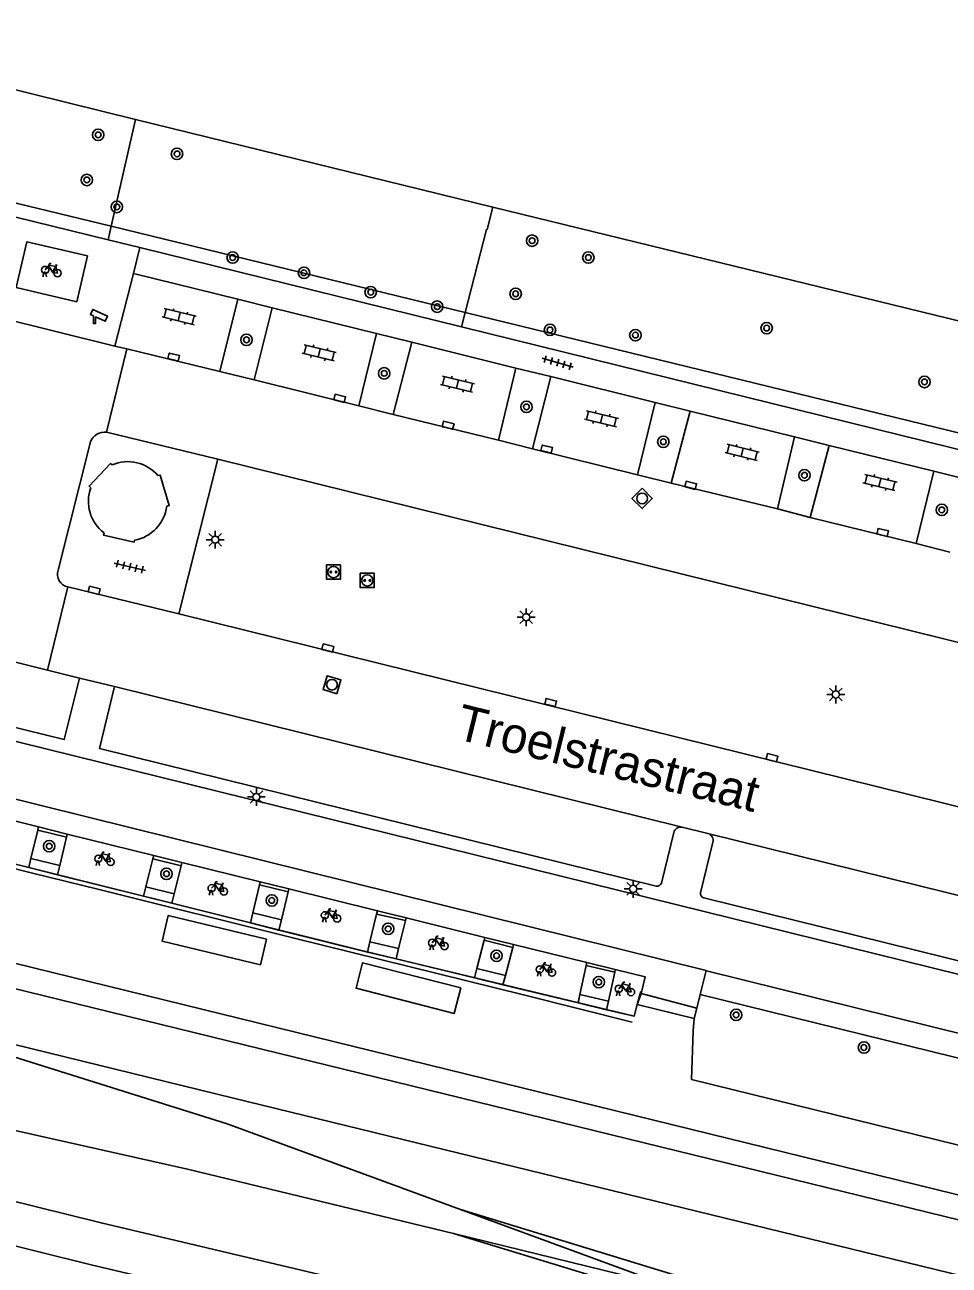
# Model space of a CAD drawing. Extents: x 131000 to 133014, y 396499 to 399001.
# Drawn here: x 131787.3 to 131851.9, y 397362.6 to 397449.2 of the extents above; entities that cross this region are included whole.
import ezdxf

# ---------------------------------------------------------------- set-up
doc = ezdxf.new("R2010")
doc.units = 0
for name, color, linetype in [('gg-afsc-hekwerk', 7, 'Continuous'), ('gg-afsc-muur', 7, 'Continuous'), ('gg-anno-openbare ruimte label', 7, 'Continuous'), ('gg-aspt-spoorlijn', 7, 'Continuous'), ('gg-bbg-overig bouwwerk', 7, 'Continuous'), ('gg-knt-BGT kruinlijn', 7, 'Continuous'), ('gg-knt-bronhoudergrens', 7, 'Continuous'), ('gg-knt-trap', 7, 'Continuous'), ('gg-knt-verharding', 7, 'Continuous'), ('gg-knt-verharding nz', 7, 'Continuous'), ('gg-kntw-beschoeiing', 7, 'Continuous'), ('gg-kwrk-keermuur', 7, 'Continuous'), ('gt-grn-groengrens', 7, 'Continuous'), ('gt-grn-weggrens', 7, 'Continuous'), ('gt-symb-boom', 7, 'Continuous'), ('gt-symb-camera', 7, 'Continuous'), ('gt-symb-fietsenrek', 7, 'Continuous'), ('gt-symb-klinker verharding', 7, 'Continuous'), ('gt-symb-kolk', 7, 'Continuous'), ('gt-symb-laadpunt elektrisch vervoer', 7, 'Continuous'), ('gt-symb-lichtmast', 7, 'Continuous'), ('gt-symb-rioolschacht', 7, 'Continuous'), ('gt-symb-tegel verharding', 7, 'Continuous'), ('gx-grn-IMGEO niveau 01', 7, 'Continuous'), ('gx-grn-maaiveld', 7, 'Continuous')]:
    doc.layers.add(name, color=color, linetype=linetype)

# ---------------------------------------------------------------- blocks, each defined once
blk = doc.blocks.new('gt0-BOOM')
at = {"layer": 'gt-symb-boom'}
for radius in [0.4, 0.2]:
    blk.add_circle((0, 0), radius, dxfattribs=at)
blk = doc.blocks.new('gt0-FREK')
at = {"layer": 'gt-symb-fietsenrek'}
for p, q in [((0.259, 0.762), (0.294, 0.823)), ((0.54, 0.335), (0.259, 0.762)), ((0.294, 0.823), (0.767, 0.714)), ((0.767, 0.714), (0.54, 0.335)), ((0.757, 0.841), (0.866, 0.816)), ((0.767, 0.714), (0.84, 0.822)), ((0.895, 0.252), (0.767, 0.714))]:
    blk.add_line(p, q, dxfattribs=at)
for points in [[(0.294, 0.823), (0.36, 0.937), (0.452, 0.935)], [(-0.124, 0), (-0.047, 0.312), (0.053, 0.312), (0.12, 0)], [(0.036, 0.476), (0.228, 0.708), (0.259, 0.762)], [(0.54, 0.335), (0.555, 0.305), (0.895, 0.252)]]:
    blk.add_lwpolyline(points, dxfattribs=at)
for centre in [(0.036, 0.476), (0.895, 0.252)]:
    blk.add_circle(centre, 0.252, dxfattribs=at)
blk = doc.blocks.new('gt0-CAMERA')
at = {"layer": 'gt-symb-camera'}
for points in [[(0.067, 0.484), (0.753, 0.164), (0.916, 0.514), (-0.121, 0.999), (-0.284, 0.648), (-0.067, 0.547)], [(0.067, 0.484), (0.067, 0), (-0.067, 0), (-0.067, 0.547)]]:
    blk.add_lwpolyline(points, dxfattribs=at)
blk = doc.blocks.new('gt0-KL1')
at = {"layer": 'gt-symb-klinker verharding'}
for p, q in [((-1.15, 0.3), (1.15, 0.3)), ((-1, -0.3), (-1, 0.3)), ((-0.5, 0.3), (-0.5, 0.45)), ((0, -0.3), (0, 0.3)), ((0.5, 0.3), (0.5, 0.45)), ((1, -0.3), (1, 0.3)), ((-1.15, -0.3), (1.15, -0.3)), ((-0.5, -0.45), (-0.5, -0.3)), ((0.5, -0.45), (0.5, -0.3))]:
    blk.add_line(p, q, dxfattribs=at)
blk = doc.blocks.new('gt0-KOLK')
at = {"layer": 'gt-symb-kolk'}
blk.add_lwpolyline([(0, 0), (0.375, 0), (0.375, 0.4), (-0.375, 0.4), (-0.375, 0), (0, 0)], dxfattribs=at)
blk = doc.blocks.new('gt0-TEG1')
at = {"layer": 'gt-symb-tegel verharding'}
for p, q in [((-1.125, 0), (1.125, 0)), ((-0.9, -0.25), (-0.9, 0.25)), ((-0.45, -0.25), (-0.45, 0.25)), ((0, -0.25), (0, 0.25)), ((0.45, -0.25), (0.45, 0.25)), ((0.9, -0.25), (0.9, 0.25))]:
    blk.add_line(p, q, dxfattribs=at)
blk = doc.blocks.new('gt0-LEV')
at = {"layer": 'gt-symb-laadpunt elektrisch vervoer'}
blk.add_lwpolyline([(-0.486, 0.501), (0.486, 0.501), (0.486, -0.499), (-0.486, -0.499)], close=True, dxfattribs=at)
for centre, radius in [((0, 0), 0.393), ((-0.186, 0), 0.0566), ((0.186, 0), 0.0566)]:
    blk.add_circle(centre, radius, dxfattribs=at)
blk = doc.blocks.new('gt0-LMAST')
at = {"layer": 'gt-symb-lichtmast'}
for p, q in [((-0.182, 0.173), (-0.447, 0.438)), ((-0.005, 0.246), (-0.005, 0.621)), ((0.172, 0.173), (0.437, 0.438)), ((-0.255, -0.004), (-0.63, -0.004)), ((-0.182, -0.181), (-0.447, -0.446)), ((-0.005, -0.254), (-0.005, -0.629)), ((0.437, -0.446), (0.172, -0.181)), ((0.245, -0.004), (0.62, -0.004))]:
    blk.add_line(p, q, dxfattribs=at)
blk.add_circle((-0.005, -0.004), 0.25, dxfattribs=at)
blk = doc.blocks.new('gt0-RS')
at = {"layer": 'gt-symb-rioolschacht'}
blk.add_lwpolyline([(-0.5, -0.5), (0.5, -0.5), (0.5, 0.5), (-0.5, 0.5)], close=True, dxfattribs=at)
blk.add_circle((0, 0), 0.375, dxfattribs=at)

msp = doc.modelspace()

# ---------------------------------------------------------------- linework, layer by layer
at = {"layer": 'gg-afsc-hekwerk'}
msp.add_lwpolyline([(131781.027, 397391.698), (131787.849, 397389.992), (131792.493, 397388.832), (131806.112, 397385.437), (131822.134, 397381.485), (131829.711, 397379.565)], dxfattribs=at)
at = {"layer": 'gg-afsc-muur'}
msp.add_lwpolyline([(131781.658, 397393.695), (131781.357, 397392.495), (131781.223, 397391.96), (131810.631, 397384.618), (131829.857, 397379.985), (131830.077, 397380.813), (131830.317, 397381.714)], dxfattribs=at)
at = {"layer": 'gg-aspt-spoorlijn'}
for p, q in [((131774.105, 397381.07), (131801.436, 397372.467)), ((131774.105, 397381.07), (131801.874, 397374.268)), ((131801.436, 397372.467), (131817.741, 397366.488)), ((131817.741, 397366.488), (131847.443, 397357.421)), ((131817.741, 397366.488), (131832.442, 397361.095)), ((131817.252, 397364.815), (131832.442, 397361.095)), ((131817.252, 397364.815), (131847.003, 397355.753))]:
    msp.add_line(p, q, dxfattribs=at)
for points in [[(131730.419, 397395.679), (131868.942, 397361.737), (131903.166, 397353.165), (132046.719, 397318.202), (132097.768, 397305.577)], [(131733.135, 397384.528), (131744.941, 397381.656), (131764.841, 397376.893), (131798.667, 397369.303), (131817.252, 397364.815)], [(131801.874, 397374.268), (132045.132, 397314.891), (132097.328, 397301.975)], [(131762.896, 397372.918), (131792.642, 397365.556), (131855.301, 397350.733)]]:
    msp.add_lwpolyline(points, dxfattribs=at)
at = {"layer": 'gg-bbg-overig bouwwerk'}
for points in [[(131786.704, 397430.89), (131790.937, 397429.893), (131791.689, 397433.087), (131787.456, 397434.084), (131786.704, 397430.89)], [(131793.409, 397418.495), (131793.298, 397418.594), (131791.804, 397417.012), (131791.919, 397416.903)], [(131796.603, 397417.748), (131796.757, 397417.781), (131797.392, 397415.668), (131797.222, 397415.617)], [(131794.979, 397413.229), (131794.949, 397413.102), (131792.795, 397413.596), (131792.845, 397413.752)]]:
    msp.add_lwpolyline(points, dxfattribs=at)
for centre, radius, start, end in [((131794.505, 397415.978), 2.745, 40.14733, 113.52565), ((131794.52, 397415.956), 2.768, 159.98952, 232.76396), ((131794.446, 397415.977), 2.799, 280.96995, 352.61683)]:
    msp.add_arc(centre, radius, start, end, dxfattribs=at)
at = {"layer": 'gg-knt-BGT kruinlijn'}
for p, q in [((131793.351, 397435.159), (131762.43, 397442.7)), ((131818.049, 397429.136), (131793.351, 397435.159)), ((131863.33, 397418.094), (131818.049, 397429.136))]:
    msp.add_line(p, q, dxfattribs=at)
at = {"layer": 'gg-knt-bronhoudergrens'}
for p, q in [((131787.591, 397390.37), (131789.592, 397389.871)), ((131789.592, 397389.871), (131795.608, 397388.369)), ((131795.608, 397388.369), (131797.579, 397387.877)), ((131797.579, 397387.877), (131803.069, 397386.506)), ((131803.069, 397386.506), (131805.055, 397386.01)), ((131805.055, 397386.01), (131811.24, 397384.471)), ((131811.24, 397384.471), (131813.235, 397383.99)), ((131813.235, 397383.99), (131818.701, 397382.673)), ((131818.701, 397382.673), (131820.699, 397382.192)), ((131820.699, 397382.192), (131825.94, 397380.929)), ((131825.94, 397380.929), (131827.937, 397380.448))]:
    msp.add_line(p, q, dxfattribs=at)
msp.add_lwpolyline([(131787.591, 397390.37), (131781.223, 397391.96), (131781.357, 397392.495), (131781.131, 397392.548)], dxfattribs=at)
at = {"layer": 'gg-knt-trap'}
for p, q in [((131830.077, 397380.813), (131830.338, 397381.567)), ((131830.338, 397381.567), (131834.23, 397380.556))]:
    msp.add_line(p, q, dxfattribs=at)
at = {"layer": 'gg-knt-verharding'}
for p, q in [((131793.138, 397434.224), (131762.129, 397441.784)), ((131795.349, 397433.678), (131793.138, 397434.224)), ((131817.791, 397428.136), (131795.349, 397433.678)), ((131793.606, 397426.793), (131794.905, 397431.859)), ((131794.905, 397431.859), (131802.186, 397430.06)), ((131802.186, 397430.06), (131800.929, 397425.014)), ((131802.186, 397430.06), (131804.587, 397429.467)), ((131780.985, 397429.921), (131793.606, 397426.793)), ((131804.587, 397429.467), (131803.326, 397424.425)), ((131804.587, 397429.467), (131811.876, 397427.665)), ((131811.876, 397427.665), (131810.644, 397422.614)), ((131811.876, 397427.665), (131814.323, 397427.061)), ((131863.066, 397416.955), (131817.791, 397428.136)), ((131794.437, 397426.591), (131793.606, 397426.793)), ((131800.929, 397425.014), (131794.437, 397426.591)), ((131814.323, 397427.061), (131813.027, 397422.025)), ((131814.323, 397427.061), (131821.606, 397425.261)), ((131800.929, 397425.014), (131803.326, 397424.425)), ((131821.606, 397425.261), (131820.382, 397420.215)), ((131821.606, 397425.261), (131824.042, 397424.659)), ((131810.644, 397422.614), (131803.326, 397424.425)), ((131824.042, 397424.659), (131822.748, 397419.614)), ((131824.042, 397424.659), (131831.335, 397422.857)), ((131810.644, 397422.614), (131813.027, 397422.025)), ((131831.335, 397422.857), (131830.083, 397417.813)), ((131831.335, 397422.857), (131833.762, 397422.257)), ((131833.762, 397422.257), (131832.437, 397417.23)), ((131833.762, 397422.257), (131841.059, 397420.454)), ((131820.382, 397420.215), (131813.027, 397422.025)), ((131793.024, 397420.783), (131800.783, 397418.896)), ((131789.65, 397411.138), (131791.904, 397420.099)), ((131820.382, 397420.215), (131822.748, 397419.614)), ((131830.083, 397417.813), (131822.748, 397419.614)), ((131841.059, 397420.454), (131839.864, 397415.423)), ((131841.059, 397420.454), (131843.474, 397419.857)), ((131843.474, 397419.857), (131842.147, 397414.816)), ((131843.474, 397419.857), (131850.769, 397418.055)), ((131800.783, 397418.896), (131798.068, 397408.094)), ((131875.092, 397400.503), (131800.783, 397418.896)), ((131850.769, 397418.055), (131849.556, 397413.002)), ((131850.769, 397418.055), (131853.199, 397417.455)), ((131830.083, 397417.813), (131832.437, 397417.23)), ((131839.864, 397415.423), (131832.437, 397417.23)), ((131839.864, 397415.423), (131842.147, 397414.816)), ((131849.556, 397413.002), (131842.147, 397414.816)), ((131849.556, 397413.002), (131851.894, 397412.405)), ((131798.068, 397408.094), (131790.317, 397409.981)), ((131872.431, 397389.679), (131798.068, 397408.094)), ((131788.901, 397404.159), (131785.005, 397405.12)), ((131791.136, 397403.608), (131788.901, 397404.159)), ((131793.571, 397403.012), (131791.136, 397403.608)), ((131833.215, 397393.197), (131793.571, 397403.012)), ((131773.703, 397398.375), (131834.879, 397383.175)), ((131788.264, 397393.212), (131786.674, 397393.605)), ((131787.742, 397391.007), (131788.21, 397392.983)), ((131788.21, 397392.983), (131790.214, 397392.498)), ((131790.266, 397392.717), (131788.264, 397393.212)), ((131832.617, 397392.818), (131831.757, 397389.286)), ((131834.998, 397392.758), (131833.215, 397393.197)), ((131909.167, 397374.404), (131834.998, 397392.758)), ((131790.214, 397392.498), (131789.746, 397390.522)), ((131796.31, 397391.222), (131790.266, 397392.717)), ((131834.496, 397388.614), (131835.355, 397392.143)), ((131789.746, 397390.522), (131787.742, 397391.007)), ((131798.281, 397390.734), (131796.31, 397391.222)), ((131795.77, 397389.026), (131796.254, 397390.995)), ((131796.254, 397390.995), (131798.224, 397390.503)), ((131798.224, 397390.503), (131797.74, 397388.533)), ((131803.756, 397389.38), (131798.281, 397390.734)), ((131805.743, 397388.888), (131803.756, 397389.38)), ((131797.74, 397388.533), (131795.77, 397389.026)), ((131803.235, 397387.203), (131803.705, 397389.168)), ((131803.705, 397389.168), (131805.694, 397388.682)), ((131805.694, 397388.682), (131805.224, 397386.717)), ((131811.934, 397387.357), (131805.743, 397388.888)), ((131834.722, 397388.262), (131907.33, 397370.289)), ((131805.224, 397386.717), (131803.235, 397387.203)), ((131811.41, 397385.178), (131811.878, 397387.125)), ((131811.878, 397387.125), (131813.881, 397386.675)), ((131813.927, 397386.864), (131811.934, 397387.357)), ((131813.881, 397386.675), (131813.413, 397384.728)), ((131819.437, 397385.501), (131813.927, 397386.864)), ((131813.413, 397384.728), (131811.41, 397385.178)), ((131818.873, 397383.334), (131819.383, 397385.295)), ((131819.383, 397385.295), (131821.377, 397384.796)), ((131821.432, 397385.008), (131819.437, 397385.501)), ((131826.549, 397383.742), (131821.432, 397385.008)), ((131821.377, 397384.796), (131820.867, 397382.835)), ((131820.867, 397382.835), (131818.873, 397383.334)), ((131826.066, 397381.509), (131826.506, 397383.544)), ((131826.506, 397383.544), (131828.504, 397383.072)), ((131828.542, 397383.249), (131826.549, 397383.742)), ((131828.504, 397383.072), (131828.064, 397381.037)), ((131828.064, 397381.037), (131826.066, 397381.509)), ((131834.467, 397381.514), (131834.23, 397380.556)), ((131871.85, 397372.264), (131834.467, 397381.514))]:
    msp.add_line(p, q, dxfattribs=at)
for points in [[(131784.721, 397400.625), (131790.063, 397399.306), (131791.136, 397403.608)], [(131831.396, 397389.081), (131792.525, 397398.692), (131793.571, 397403.012)], [(131774.822, 397402.104), (131876.67, 397376.935), (131879.568, 397376.174), (131882.462, 397375.384), (131906.495, 397368.721), (131912.543, 397367.111), (131948.179, 397358.291)], [(131830.338, 397381.567), (131830.63, 397382.733), (131828.542, 397383.249)], [(131834.879, 397383.175), (131834.904, 397383.169), (131876.607, 397372.834)], [(131834.044, 397379.826), (131833.966, 397378.965), (131833.851, 397375.562)]]:
    msp.add_lwpolyline(points, dxfattribs=at)
for centre, radius, start, end in [((131792.883, 397419.754), 1.038, 82.21933, 160.60669), ((131790.464, 397410.836), 0.868, 159.66229, 260.26383), ((131833.135, 397392.662), 0.541, 81.47621, 163.25514), ((131834.859, 397392.266), 0.511, 346.05631, 74.21297), ((131831.466, 397389.377), 0.305, 256.63091, 342.55072), ((131834.791, 397388.555), 0.301, 168.65747, 256.74715)]:
    msp.add_arc(centre, radius, start, end, dxfattribs=at)
at = {"layer": 'gg-knt-verharding nz'}
for p, q in [((131788.21, 397392.983), (131788.264, 397393.212)), ((131790.214, 397392.498), (131790.266, 397392.717)), ((131787.742, 397391.007), (131787.591, 397390.37)), ((131796.254, 397390.995), (131796.31, 397391.222)), ((131789.746, 397390.522), (131789.592, 397389.871)), ((131798.224, 397390.503), (131798.281, 397390.734)), ((131803.705, 397389.168), (131803.756, 397389.38)), ((131795.77, 397389.026), (131795.608, 397388.369)), ((131797.74, 397388.533), (131797.579, 397387.877)), ((131805.694, 397388.682), (131805.743, 397388.888)), ((131803.235, 397387.203), (131803.069, 397386.506)), ((131805.224, 397386.717), (131805.055, 397386.01)), ((131811.878, 397387.125), (131811.934, 397387.357)), ((131813.881, 397386.675), (131813.927, 397386.864)), ((131811.41, 397385.178), (131811.24, 397384.471)), ((131819.383, 397385.295), (131819.437, 397385.501)), ((131821.377, 397384.796), (131821.432, 397385.008)), ((131813.413, 397384.728), (131813.235, 397383.99)), ((131818.873, 397383.334), (131818.701, 397382.673)), ((131826.506, 397383.544), (131826.549, 397383.742)), ((131828.504, 397383.072), (131828.542, 397383.249)), ((131820.867, 397382.835), (131820.699, 397382.192)), ((131826.066, 397381.509), (131825.94, 397380.929)), ((131828.064, 397381.037), (131827.937, 397380.448))]:
    msp.add_line(p, q, dxfattribs=at)
at = {"layer": 'gg-kntw-beschoeiing'}
for p, q in [((131768.338, 397449.231), (131795.051, 397442.608)), ((131768.338, 397449.231), (131795.051, 397442.608)), ((131795.051, 397442.608), (131819.997, 397436.501)), ((131795.051, 397442.608), (131819.997, 397436.501)), ((131819.997, 397436.501), (131865.039, 397425.482)), ((131819.997, 397436.501), (131865.039, 397425.482))]:
    msp.add_line(p, q, dxfattribs=at)
at = {"layer": 'gg-kwrk-keermuur'}
msp.add_lwpolyline([(131830.077, 397380.813), (131829.857, 397379.985), (131827.937, 397380.448)], dxfattribs=at)
at = {"layer": 'gt-grn-groengrens'}
for p, q in [((131793.351, 397435.159), (131795.051, 397442.608)), ((131793.138, 397434.224), (131793.351, 397435.159)), ((131817.791, 397428.136), (131818.049, 397429.136))]:
    msp.add_line(p, q, dxfattribs=at)
msp.add_lwpolyline([(131818.049, 397429.136), (131819.543, 397434.93), (131819.591, 397434.925), (131819.997, 397436.501)], dxfattribs=at)
at = {"layer": 'gt-grn-weggrens'}
for p, q in [((131794.905, 397431.859), (131795.349, 397433.678)), ((131793.024, 397420.783), (131794.437, 397426.591)), ((131790.317, 397409.981), (131788.901, 397404.159)), ((131834.467, 397381.514), (131834.879, 397383.175))]:
    msp.add_line(p, q, dxfattribs=at)
at = {"layer": 'gx-grn-IMGEO niveau 01'}
for points in [[(131804.195, 397385.381), (131797.324, 397387.029), (131796.895, 397385.239), (131803.766, 397383.591), (131804.195, 397385.381)], [(131817.745, 397381.976), (131810.895, 397383.723), (131810.44, 397381.94), (131817.29, 397380.193), (131817.745, 397381.976)]]:
    msp.add_lwpolyline(points, dxfattribs=at)
at = {"layer": 'gx-grn-maaiveld'}
for p, q in [((131834.044, 397379.826), (131830.077, 397380.813)), ((131834.044, 397379.826), (131834.23, 397380.556)), ((131869.502, 397366.806), (131833.851, 397375.562))]:
    msp.add_line(p, q, dxfattribs=at)
for points in [[(131773.392, 397386.922), (131873.211, 397362.425), (131920.515, 397350.625), (132004.818, 397330.038), (132041.097, 397321.185)], [(131732.985, 397381.463), (131760.606, 397374.822), (131759.585, 397370.66), (131791.936, 397362.64), (131854.61, 397347.814), (131886.275, 397338.155), (131925.106, 397323.917), (131939.256, 397319.095), (131943.912, 397317.568), (131951.217, 397315.332), (131969.045, 397310.616), (132053.802, 397290.43), (132065.195, 397287.116), (132066.829, 397285.59), (132067.499, 397285.439)], [(131833.851, 397375.562), (131833.966, 397378.965), (131834.044, 397379.826)]]:
    msp.add_lwpolyline(points, dxfattribs=at)

# ---------------------------------------------------------------- block references
at = {"layer": 'gt-symb-boom'}
for p in [(131792.432, 397441.544), (131797.94, 397440.216), (131791.641, 397438.396), (131793.736, 397436.511), (131822.73, 397434.154), (131801.825, 397432.973), (131826.658, 397432.975), (131806.802, 397431.913), (131811.462, 397430.559), (131821.582, 397430.445), (131816.107, 397429.545), (131823.982, 397427.922), (131839.11, 397428.05), (131802.789, 397427.231), (131829.943, 397427.56), (131812.405, 397424.89), (131850.125, 397424.289), (131822.337, 397422.545), (131831.894, 397420.112), (131841.744, 397417.772), (131851.334, 397415.351), (131789.016, 397391.864), (131797.204, 397389.939), (131804.555, 397388.079), (131812.682, 397386.091), (131820.25, 397384.215), (131827.384, 397382.375), (131836.976, 397380.082), (131845.902, 397377.807)]:
    msp.add_blockref('gt0-BOOM', p, dxfattribs=at)
at = {"layer": 'gt-symb-camera'}
msp.add_blockref('gt0-CAMERA', (131792.175, 397428.36), dxfattribs=at)
at = {"layer": 'gt-symb-fietsenrek'}
for p in [(131788.7, 397431.633), (131792.41, 397390.515), (131800.319, 397388.452), (131808.228, 397386.563), (131815.72, 397384.639), (131823.229, 397382.785), (131828.745, 397381.427)]:
    msp.add_blockref('gt0-FREK', p, dxfattribs=at)
at = {"layer": 'gt-symb-klinker verharding'}
for p, rotation in [((131798.087, 397428.851), -13.647238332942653), ((131807.867, 397426.317), -13.64723833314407), ((131817.522, 397424.138), -13.647238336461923), ((131827.567, 397421.711), -13.64723833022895), ((131837.4, 397419.373), -13.716469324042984), ((131847.02, 397417.264), -13.647238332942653)]:
    msp.add_blockref('gt0-KL1', p, dxfattribs=dict(at, rotation=rotation))
at = {"layer": 'gt-symb-kolk'}
for p, rotation in [((131797.662, 397425.827), -13.952823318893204), ((131809.253, 397422.949), -13.535856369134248), ((131816.82, 397421.073), -13.535856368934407), ((131823.704, 397419.406), -14.008443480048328), ((131833.76, 397416.874), -13.355340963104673), ((131847.156, 397413.584), -13.64723833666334), ((131792.108, 397409.544), -13.711358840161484), ((131808.42, 397405.514), -13.772145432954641), ((131823.974, 397401.704), -14.008443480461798), ((131839.432, 397397.85), -13.883418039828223)]:
    msp.add_blockref('gt0-KOLK', p, dxfattribs=dict(at, rotation=rotation))
at = {"layer": 'gt-symb-laadpunt elektrisch vervoer'}
for p in [(131808.865, 397411.012), (131811.224, 397410.425)]:
    msp.add_blockref('gt0-LEV', p, dxfattribs=at)
at = {"layer": 'gt-symb-lichtmast'}
for p in [(131800.615, 397413.277), (131822.326, 397407.857), (131843.94, 397402.467), (131803.484, 397395.306), (131829.797, 397388.89)]:
    msp.add_blockref('gt0-LMAST', p, dxfattribs=at)
at = {"layer": 'gt-symb-rioolschacht'}
for p, rotation in [((131830.412, 397416.154), -134.67584063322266), ((131808.758, 397403.144), 72.72457972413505)]:
    msp.add_blockref('gt0-RS', p, dxfattribs=dict(at, rotation=rotation))
at = {"layer": 'gt-symb-tegel verharding'}
for p, rotation in [((131824.518, 397425.632), -15.969016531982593), ((131794.649, 397411.379), -13.411071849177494)]:
    msp.add_blockref('gt0-TEG1', p, dxfattribs=dict(at, rotation=rotation))

# ---------------------------------------------------------------- texts
at = {"layer": 'gg-anno-openbare ruimte label'}
msp.add_text('Troelstrastraat', height=2.5, rotation=346.2, dxfattribs=at).set_placement((131817.283, 397399.385))

doc.saveas('drawing.dxf')
